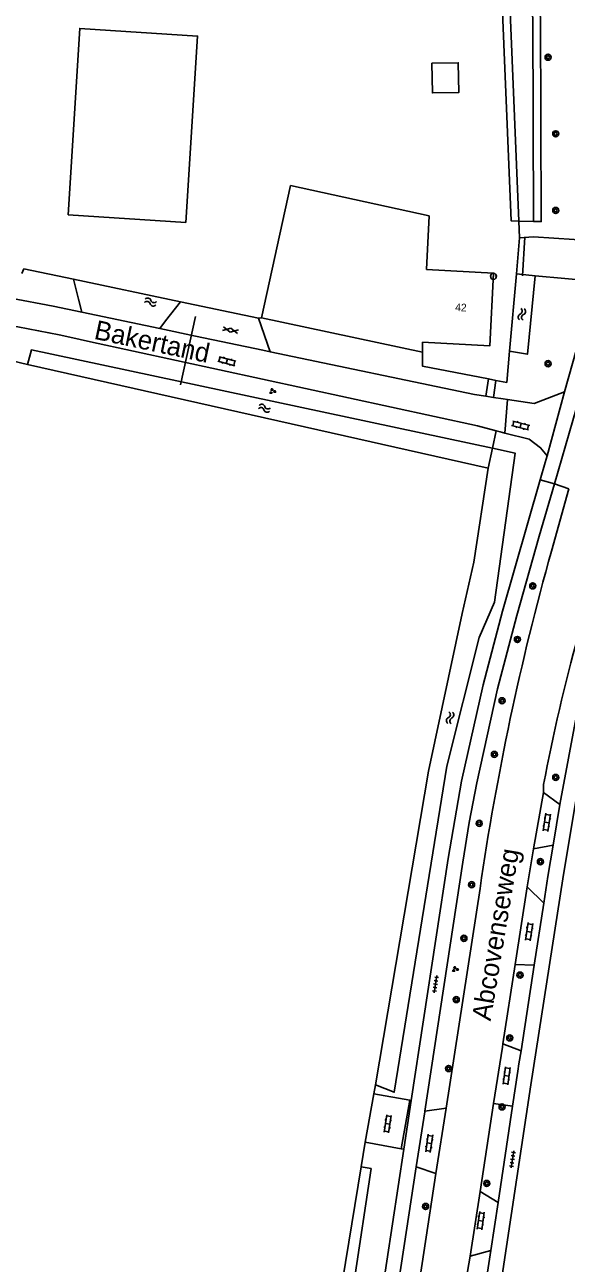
# Model space of a CAD drawing. Extents: x 132994 to 136000, y 393499 to 395512.
# Drawn here: x 133841.6 to 133912.4, y 393775.6 to 393937.2 of the extents above; entities that cross this region are included whole.
import ezdxf

# ---------------------------------------------------------------- set-up
doc = ezdxf.new("R2010")
doc.units = 0
for name, color, linetype in [('gg-anno-huisnummerreeks BGT', 7, 'Continuous'), ('gg-anno-openbare ruimte label', 7, 'Continuous'), ('gg-bbg-bijgebouw', 7, 'Continuous'), ('gg-bbg-gedigitaliseerde bebouwing', 7, 'Continuous'), ('gg-bbg-hoofdgebouw', 7, 'Continuous'), ('gg-knt-bronhoudergrens', 7, 'Continuous'), ('gg-knt-verharding', 7, 'Continuous'), ('gg-kntw-bovenkant insteek waterloop', 7, 'Continuous'), ('gg-kwrk-duiker nz buis', 7, 'Continuous'), ('gt-grn-groengrens', 7, 'Continuous'), ('gt-grn-vlakafsluiter', 7, 'Continuous'), ('gt-grn-weggrens', 7, 'Continuous'), ('gt-symb-boom', 7, 'Continuous'), ('gt-symb-gesloten verharding', 7, 'Continuous'), ('gt-symb-groenvak', 7, 'Continuous'), ('gt-symb-hoogtemerk', 7, 'Continuous'), ('gt-symb-klinker verharding', 7, 'Continuous'), ('gt-symb-tegel verharding', 7, 'Continuous'), ('gt-symb-watersymbool', 7, 'Continuous'), ('gx-grn-IMGEO niveau 01', 7, 'Continuous'), ('gx-grn-maaiveld', 7, 'Continuous')]:
    doc.layers.add(name, color=color, linetype=linetype)

# ---------------------------------------------------------------- blocks, each defined once
blk = doc.blocks.new('gt0-BOOM')
at = {"layer": 'gt-symb-boom'}
for radius in [0.4, 0.2]:
    blk.add_circle((0, 0), radius, dxfattribs=at)
blk = doc.blocks.new('gt0-KL1')
at = {"layer": 'gt-symb-klinker verharding'}
for p, q in [((-1.15, 0.3), (1.15, 0.3)), ((-1, -0.3), (-1, 0.3)), ((-0.5, 0.3), (-0.5, 0.45)), ((0, -0.3), (0, 0.3)), ((0.5, 0.3), (0.5, 0.45)), ((1, -0.3), (1, 0.3)), ((-1.15, -0.3), (1.15, -0.3)), ((-0.5, -0.45), (-0.5, -0.3)), ((0.5, -0.45), (0.5, -0.3))]:
    blk.add_line(p, q, dxfattribs=at)
blk = doc.blocks.new('gt0-HMERK')
at = {"layer": 'gt-symb-hoogtemerk'}
blk.add_circle((0, 0), 0.4, dxfattribs=at)
blk.add_text('N.A.P', height=0.2, dxfattribs=at).set_placement((-0.35, -0.1))
blk = doc.blocks.new('gt0-WA')
at = {"layer": 'gt-symb-watersymbool'}
for centre, start, end in [((-0.32, 0.02), 28.0725, 151.9275), ((0.43, 0.42), 208.0725, 331.9275), ((-0.32, -0.43), 28.0725, 151.9275), ((0.43, -0.03), 208.0725, 331.9275)]:
    blk.add_arc(centre, 0.425, start, end, dxfattribs=at)
blk = doc.blocks.new('gt0-TEG1')
at = {"layer": 'gt-symb-tegel verharding'}
for p, q in [((-1.13, 0), (1.12, 0)), ((-0.9, -0.25), (-0.9, 0.25)), ((-0.45, -0.25), (-0.45, 0.25)), ((0, -0.25), (0, 0.25)), ((0.45, -0.25), (0.45, 0.25)), ((0.9, -0.25), (0.9, 0.25))]:
    blk.add_line(p, q, dxfattribs=at)
blk = doc.blocks.new('gt0-GRVAK')
at = {"layer": 'gt-symb-groenvak'}
for p, q in [((-0.11, 0.19), (-0.23, 0.24)), ((-0.18, 0.15), (0.09, 0.15)), ((-0.09, 0.21), (-0.16, 0.32)), ((-0.05, 0.21), (-0.05, 0.39)), ((0, 0.21), (0.06, 0.32)), ((0.01, 0.19), (0.13, 0.24)), ((0.26, -0.05), (0.2, 0.06)), ((0.3, -0.05), (0.3, 0.13)), ((0.35, -0.05), (0.41, 0.06)), ((-0.25, -0.23), (-0.36, -0.18)), ((-0.32, -0.26), (-0.05, -0.26)), ((-0.23, -0.21), (-0.29, -0.1)), ((-0.18, -0.2), (-0.18, -0.02)), ((-0.14, -0.21), (-0.07, -0.1)), ((-0.12, -0.23), (0, -0.18)), ((0.24, -0.07), (0.12, -0.02)), ((0.17, -0.11), (0.44, -0.11)), ((0.37, -0.07), (0.49, -0.02))]:
    blk.add_line(p, q, dxfattribs=at)
blk = doc.blocks.new('gt0-GESVH1')
at = {"layer": 'gt-symb-gesloten verharding'}
for p, q in [((-0.99, -0.26), (0.01, 0.24)), ((0.01, -0.26), (-0.99, 0.24)), ((0.01, 0.24), (1.01, -0.26)), ((1.01, 0.24), (0.01, -0.26))]:
    blk.add_line(p, q, dxfattribs=at)

msp = doc.modelspace()

# ---------------------------------------------------------------- linework, layer by layer
at = {"layer": 'gg-bbg-bijgebouw'}
msp.add_lwpolyline([(133862.69, 393911.44), (133864.23, 393935.76), (133848.84, 393936.75), (133847.32, 393912.43), (133862.69, 393911.44)], dxfattribs=at)
at = {"layer": 'gg-bbg-gedigitaliseerde bebouwing'}
msp.add_lwpolyline([(133872.59, 393898.97), (133876.36, 393916.24), (133894.49, 393912.29)], dxfattribs=at)
at = {"layer": 'gg-bbg-hoofdgebouw'}
msp.add_line((133872.59, 393898.97), (133893.6, 393894.49), dxfattribs=at)
msp.add_lwpolyline([(133893.6, 393894.49), (133893.61, 393895.8), (133902.4, 393895.34), (133902.89, 393904.83), (133894.13, 393905.3), (133894.49, 393912.29)], dxfattribs=at)
at = {"layer": 'gg-knt-bronhoudergrens'}
for p, q in [((133842.02, 393892.89), (133834.88, 393894.61)), ((133885.58, 393788.19), (133886.1, 393791.38))]:
    msp.add_line(p, q, dxfattribs=at)
at = {"layer": 'gg-knt-verharding'}
for p, q in [((133912.15, 393889.31), (133909.86, 393880.95)), ((133914.68, 393890.55), (133910.83, 393877.32)), ((133903.74, 393884.1), (133903.24, 393884.23)), ((133904.36, 393883.94), (133903.74, 393884.1)), ((133909.61, 393880.09), (133908.97, 393877.85)), ((133909.86, 393880.95), (133909.61, 393880.09)), ((133910.45, 393868.54), (133912.71, 393876.65)), ((133912.71, 393876.65), (133910.83, 393877.32)), ((133911.54, 393835.47), (133913.81, 393847.58)), ((133909.41, 393838.05), (133909.38, 393837.03)), ((133909.38, 393837.03), (133908.08, 393829.68)), ((133909.38, 393837.03), (133911.54, 393835.47)), ((133910.66, 393830.14), (133911.54, 393835.47)), ((133907.27, 393824.73), (133908.08, 393829.68)), ((133908.08, 393829.68), (133910.66, 393830.14)), ((133896.94, 393828.4), (133892.13, 393796.83)), ((133907.27, 393824.73), (133905.7, 393814.56)), ((133907.27, 393824.73), (133909.44, 393822.6)), ((133896.67, 393795.82), (133901.12, 393824.51)), ((133908.19, 393814.48), (133909.44, 393822.6)), ((133905.7, 393814.56), (133908.19, 393814.48)), ((133905.36, 393796.07), (133906.05, 393800.65)), ((133887.24, 393797.71), (133886.1, 393791.38)), ((133891.93, 393796.86), (133887.24, 393797.71)), ((133890.79, 393790.53), (133891.93, 393796.86)), ((133892.13, 393796.83), (133891.17, 393790.48)), ((133896.67, 393795.82), (133893.9, 393795.45)), ((133896.67, 393795.82), (133895.36, 393787.29)), ((133902.88, 393796.44), (133901.13, 393784.95)), ((133902.88, 393796.44), (133905.36, 393796.07)), ((133903.46, 393783.53), (133905.36, 393796.07)), ((133892.79, 393788.17), (133893.89, 393795.34)), ((133893.89, 393795.34), (133893.9, 393795.45)), ((133886.1, 393791.38), (133890.79, 393790.53)), ((133895.36, 393787.29), (133892.79, 393788.17)), ((133901.13, 393784.95), (133899.81, 393776.52)), ((133901.13, 393784.95), (133903.46, 393783.53)), ((133902.51, 393777.24), (133903.46, 393783.53)), ((133899.81, 393776.52), (133899.14, 393772.53)), ((133899.81, 393776.52), (133902.51, 393777.24)), ((133901.52, 393770.67), (133902.51, 393777.24))]:
    msp.add_line(p, q, dxfattribs=at)
for points in [[(133903.24, 393884.23), (133900.79, 393884.9), (133850.22, 393895.85)], [(133904.7, 393888.32), (133908.19, 393887.79), (133912.15, 393889.31)], [(133909.86, 393880.95), (133909.01, 393882.03), (133907.54, 393883.13), (133904.36, 393883.94)], [(133893.9, 393795.45), (133898.85, 393827.92), (133899.7, 393833.12), (133900.68, 393838.29), (133903.41, 393850.54), (133905.94, 393860.15), (133908.83, 393870.49), (133910.83, 393877.32)], [(133908.97, 393877.85), (133904.04, 393860.7), (133901.5, 393851.07), (133898.71, 393838.5), (133896.94, 393828.4)], [(133899.56, 393744.54), (133907.76, 393798.89), (133911.93, 393825.78), (133913.73, 393836.52), (133915.68, 393846.89), (133917.81, 393857.04), (133920.28, 393867.12), (133922.52, 393874.64)], [(133909.44, 393822.6), (133909.98, 393826.08), (133910.66, 393830.14)], [(133892.79, 393788.17), (133882.43, 393720.19), (133881.75, 393716.04), (133880.87, 393711.53), (133879.9, 393707.12), (133875.41, 393689.05)], [(133881.35, 393697.63), (133883.92, 393712.5), (133886.26, 393727.44), (133895.36, 393787.29)]]:
    msp.add_lwpolyline(points, dxfattribs=at)
for centre, radius, start, end in [((133808.75, 393719.35), 181.3, 76.7782, 83.7808), ((134242.88, 393775.07), 345.32, 164.2953, 171.7692), ((134147.83, 393793.12), 242.61, 164.5963, 169.327)]:
    msp.add_arc(centre, radius, start, end, dxfattribs=at)
at = {"layer": 'gg-kntw-bovenkant insteek waterloop'}
msp.add_line((133905.88, 393904.72), (133904.98, 393894.64), dxfattribs=at)
for points in [[(133842.02, 393892.89), (133842.51, 393894.8), (133902.75, 393881.96)], [(133902.75, 393881.96), (133905.69, 393881.33), (133903.01, 393861.87), (133901.02, 393857.26), (133896.77, 393840.48), (133889.91, 393797.9), (133887.45, 393798.89)]]:
    msp.add_lwpolyline(points, dxfattribs=at)
at = {"layer": 'gg-kwrk-duiker nz buis'}
for p, q in [((133906.98, 393909.51), (133906.66, 393904.46)), ((133863.95, 393899.14), (133861.98, 393890.25))]:
    msp.add_line(p, q, dxfattribs=at)
at = {"layer": 'gt-grn-groengrens'}
for p, q in [((133906.27, 393909.42), (133905.88, 393904.72)), ((133903.24, 393884.23), (133902.75, 393881.96)), ((133891.93, 393796.86), (133892.13, 393796.83)), ((133890.79, 393790.53), (133891.17, 393790.48)), ((133886.91, 393787.97), (133885.58, 393788.19))]:
    msp.add_line(p, q, dxfattribs=at)
at = {"layer": 'gt-grn-vlakafsluiter'}
msp.add_line((133887.45, 393798.89), (133887.24, 393797.71), dxfattribs=at)
at = {"layer": 'gt-grn-weggrens'}
for p, q in [((133904.36, 393883.94), (133904.7, 393888.32)), ((133908.97, 393877.85), (133910.83, 393877.32))]:
    msp.add_line(p, q, dxfattribs=at)
at = {"layer": 'gx-grn-IMGEO niveau 01'}
msp.add_lwpolyline([(133894.83, 393932.22), (133898.27, 393932.28), (133898.33, 393928.38), (133894.89, 393928.33), (133894.83, 393932.22)], dxfattribs=at)
at = {"layer": 'gx-grn-maaiveld'}
for p, q in [((133908.11, 393911.56), (133906.18, 393911.61)), ((133906.18, 393911.61), (133906.27, 393909.42)), ((133908.11, 393909.54), (133906.27, 393909.42)), ((133917.45, 393908.96), (133908.11, 393909.54)), ((133848.03, 393904.01), (133861.99, 393901.08)), ((133905.88, 393904.72), (133908.3, 393904.47)), ((133908.3, 393904.47), (133916.15, 393903.77)), ((133872.16, 393898.95), (133861.99, 393901.08)), ((133849.09, 393899.72), (133859.28, 393897.58)), ((133872.16, 393898.95), (133872.59, 393898.97)), ((133873.7, 393894.56), (133872.16, 393898.95)), ((133863.95, 393896.6), (133859.28, 393897.58)), ((133872.73, 393894.76), (133863.95, 393896.6)), ((133873.7, 393894.56), (133872.73, 393894.76)), ((133900.4, 393888.97), (133873.7, 393894.56)), ((133904.98, 393894.64), (133904.62, 393890.55)), ((133842.02, 393892.89), (133902.19, 393879.35)), ((133902.21, 393891.01), (133901.87, 393888.75)), ((133903.19, 393890.82), (133902.21, 393891.01)), ((133903.19, 393890.82), (133902.86, 393888.6)), ((133903.19, 393890.82), (133904.62, 393890.55)), ((133901.87, 393888.75), (133900.4, 393888.97)), ((133901.87, 393888.75), (133902.86, 393888.6)), ((133902.86, 393888.6), (133904.15, 393888.4)), ((133904.7, 393888.32), (133904.15, 393888.4)), ((133902.75, 393881.96), (133902.19, 393879.35)), ((133905.7, 393814.56), (133904.11, 393804.22)), ((133906.47, 393803.33), (133908.19, 393814.48)), ((133904.05, 393803.8), (133902.88, 393796.44)), ((133904.11, 393804.22), (133904.05, 393803.8)), ((133906.47, 393803.33), (133904.11, 393804.22)), ((133906.47, 393803.33), (133906.2, 393801.62)), ((133906.05, 393800.65), (133906.2, 393801.62))]:
    msp.add_line(p, q, dxfattribs=at)
for points in [[(133901.19, 394000.79), (133909.01, 393938.17), (133909.11, 393911.54), (133908.11, 393911.56)], [(133906.18, 393911.61), (133905.18, 393911.64), (133903.74, 393946.26), (133897.83, 393999.71)], [(133906.18, 393911.61), (133904.74, 393946.33), (133898.8, 394000)], [(133908.11, 393911.56), (133908.01, 393938.11), (133900.28, 394000)], [(133848.03, 393904.01), (133841.54, 393905.37), (133841.27, 393904.78)], [(133849.09, 393899.72), (133848.67, 393901.4), (133848.03, 393904.01)], [(133908.3, 393904.47), (133907.3, 393894.23), (133904.98, 393894.64)], [(133916.15, 393903.77), (133914.72, 393898.42), (133912.15, 393889.31)], [(133849.09, 393899.72), (133845.37, 393900.5), (133839.81, 393901.53)], [(133859.28, 393897.58), (133860.04, 393898.57), (133861.99, 393901.08)], [(133902.21, 393891.01), (133893.6, 393892.67), (133893.6, 393894.49)], [(133902.19, 393879.35), (133900.32, 393867.08), (133898.79, 393860.39), (133894.4, 393839.8), (133887.45, 393798.89)], [(133891.17, 393790.48), (133883.75, 393741.77), (133879.8, 393716.37), (133878.95, 393711.96), (133876.92, 393703.18), (133873.01, 393687.59)], [(133867.79, 393688.9), (133873.45, 393713.77), (133879.87, 393753.35), (133885.58, 393788.19)], [(133886.91, 393787.97), (133878.02, 393729.12), (133875.15, 393712.76), (133874.15, 393708.19), (133869.15, 393688.56)]]:
    msp.add_lwpolyline(points, dxfattribs=at)

# ---------------------------------------------------------------- block references
at = {"layer": 'gt-symb-boom'}
for p in [(133910, 393933), (133911, 393923), (133911, 393913), (133910, 393893), (133908, 393864), (133906, 393857), (133904, 393849), (133903, 393842), (133911, 393839), (133901, 393833), (133909, 393828), (133900, 393825), (133899, 393818), (133906.34, 393813.2), (133898, 393810), (133905, 393805), (133897, 393801), (133904, 393796), (133902, 393786), (133894, 393783)]:
    msp.add_blockref('gt0-BOOM', p, dxfattribs=at)
at = {"layer": 'gt-symb-gesloten verharding', "rotation": -11.826703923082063}
msp.add_blockref('gt0-GESVH1', (133868.52, 393897.39), dxfattribs=at)
at = {"layer": 'gt-symb-groenvak'}
for p in [(133873.99, 393889.41), (133897.85, 393813.97)]:
    msp.add_blockref('gt0-GRVAK', p, dxfattribs=at)
at = {"layer": 'gt-symb-hoogtemerk'}
msp.add_blockref('gt0-HMERK', (133902.87, 393904.4), dxfattribs=at)
at = {"layer": 'gt-symb-klinker verharding'}
for p, rotation in [((133868.05, 393893.32), -15.245070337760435), ((133906.42, 393884.94), -14.24474247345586), ((133909.84, 393833.13), -99.09480497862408), ((133907.52, 393818.86), -98.80280445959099), ((133904.59, 393800.05), -97.99231392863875), ((133889.05, 393793.78), -98.39757257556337), ((133894.48, 393791.24), -98.38921095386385), ((133901.2, 393781.14), -98.39757257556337)]:
    msp.add_blockref('gt0-KL1', p, dxfattribs=dict(at, rotation=rotation))
at = {"layer": 'gt-symb-tegel verharding'}
for p, rotation in [((133895.3, 393812.01), -98.62422873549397), ((133905.35, 393789.15), -98.62422873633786)]:
    msp.add_blockref('gt0-TEG1', p, dxfattribs=dict(at, rotation=rotation))
at = {"layer": 'gt-symb-watersymbool'}
for p, rotation in [((133858.03, 393901.06), -12.006708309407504), ((133906.59, 393899.5), -95.5680240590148), ((133872.89, 393887.2), -12.006708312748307), ((133897.21, 393846.83), -95.56802405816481)]:
    msp.add_blockref('gt0-WA', p, dxfattribs=dict(at, rotation=rotation))

# ---------------------------------------------------------------- texts
at = {"layer": 'gg-anno-huisnummerreeks BGT'}
msp.add_text('42', height=1, rotation=357.1, dxfattribs=at).set_placement((133897.85, 393899.88))
at = {"layer": 'gg-anno-openbare ruimte label'}
for s, rotation, p in [('Bakertand', 348, (133850.59, 393896.26)), ('Abcovenseweg', 80.5, (133902.49, 393807.13))]:
    msp.add_text(s, height=2.5, rotation=rotation, dxfattribs=at).set_placement(p)

doc.saveas('drawing.dxf')
